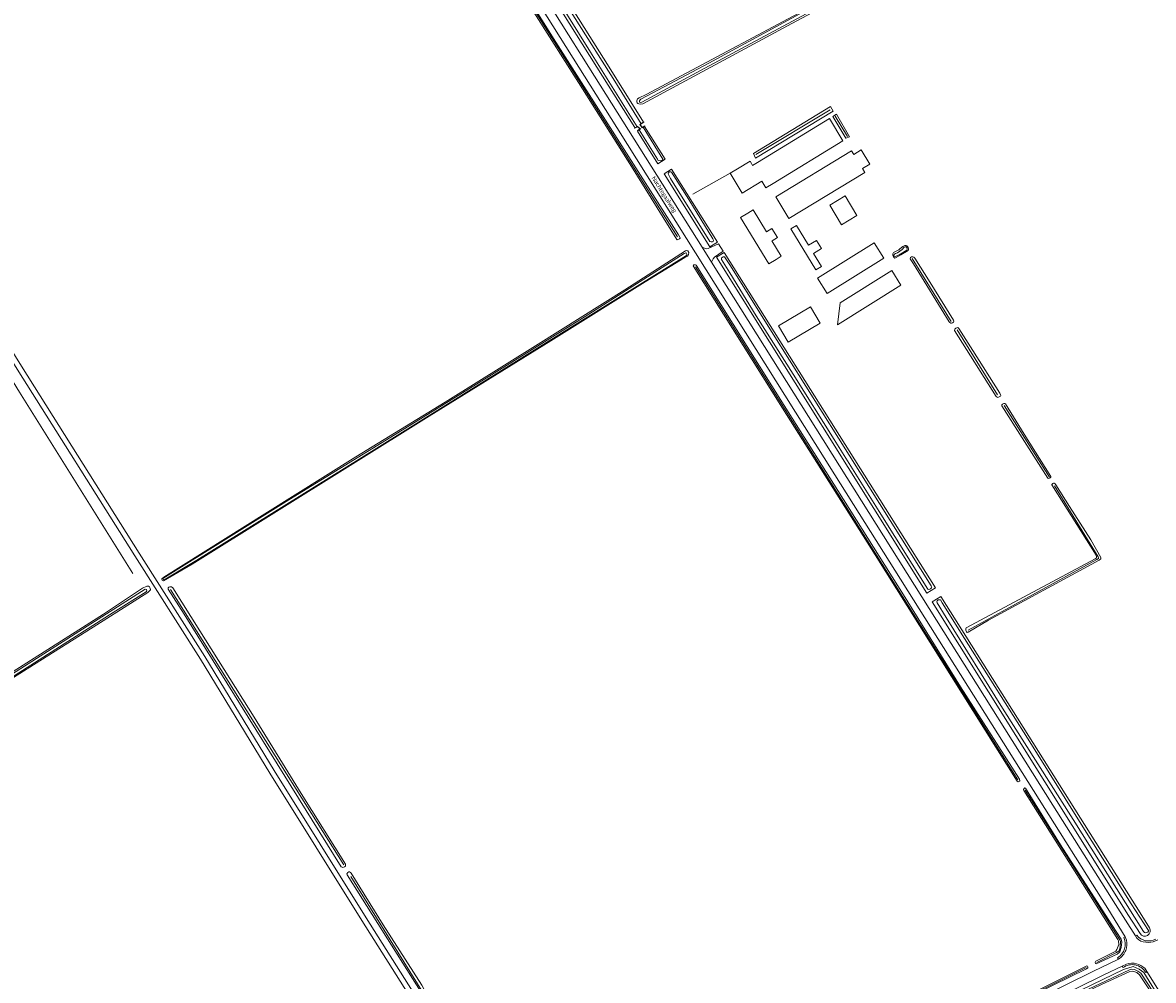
# Model space of a CAD drawing. Extents: x 177628 to 188968, y 384226 to 390673.
# Tile 378 of 393: x 186807 to 187473, y 387462 to 388026. Entities that reach past the tile are written whole.
import ezdxf

# ---------------------------------------------------------------- set-up
doc = ezdxf.new("R2010")
doc.units = 0
for name, color, linetype, lineweight in [('B01_T', 14, 'Continuous', 9), ('B02_T', 14, 'Continuous', 9), ('B03_F', 14, 'Continuous', 9), ('B04_F', 14, 'Continuous', 9), ('B04_T', 14, 'Continuous', 9), ('B11_S', 14, 'Continuous', 9), ('B14_F', 14, 'Continuous', 9), ('T02_F', 253, 'RASTER', 9), ('T07_F', 253, 'Continuous', 9), ('T09_F', 253, 'Continuous', 9), ('T09_T', 253, 'Continuous', 9), ('T22_F', 253, 'Continuous', 9), ('V00_F', 8, 'Continuous', 9), ('V00_T', 8, 'Continuous', 9), ('V06_F', 8, 'Continuous', 9), ('W01_F', 253, 'Continuous', 9), ('Z06', 7, 'Continuous', 9)]:
    doc.layers.add(name, color=color, linetype=linetype, lineweight=lineweight)
doc.styles.add('Legend', font='calibri.ttf')
doc.linetypes.add('RASTER', pattern='A,4,-1,[4,TOPOCAD.SHX,S=0.5,R=0,X=-0.5,Y=0],-1', length=6)

msp = doc.modelspace()

# ---------------------------------------------------------------- linework, layer by layer
at = {"layer": 'B01_T', "linetype": 'Continuous'}
for points in [[(187233.931, 387913.992), (187229.663, 387911.392), (187246.321, 387884.05), (187250.591, 387886.653)], [(187233.931, 387913.992), (187237.016, 387915.871), (187237.068, 387915.786), (187237.196, 387915.864), (187245.049, 387902.97)], [(187248.283, 387897.66), (187248.155, 387897.582), (187253.673, 387888.532), (187250.591, 387886.653)]]:
    msp.add_lwpolyline(points, dxfattribs=at)
at = {"layer": 'B02_T', "linetype": 'Continuous'}
for points in [[(187223.536, 387937.401), (187227.806, 387940.003)], [(187248.889, 387931.384), (187244.619, 387928.782), (187242.168, 387932.804), (187230.622, 387925.77), (187223.536, 387937.401)]]:
    msp.add_lwpolyline(points, dxfattribs=at)
at = {"layer": 'B03_F', "linetype": 'Continuous'}
for points in [[(187308.482, 387896.4), (187314.111, 387887.377), (187280.676, 387866.52), (187275.047, 387875.543), (187308.482, 387896.4)], [(187318.745, 387880.163), (187324.19, 387871.441), (187286.811, 387848.07), (187288.328, 387861.05), (187318.745, 387880.163)], [(187270.948, 387858.606), (187276.601, 387849.046), (187257.704, 387837.873), (187252.051, 387847.433), (187270.948, 387858.606)]]:
    msp.add_lwpolyline(points, dxfattribs=at)
at = {"layer": 'B04_F', "linetype": 'Continuous'}
for points in [[(187172.673, 387967.722), (187172.773, 387967.593)], [(187167.332, 387963.992), (187167.212, 387964.111)], [(187169.123, 387962.473), (187169.033, 387962.603)], [(187173.254, 387965.349), (187173.342, 387965.212)]]:
    msp.add_lwpolyline(points, dxfattribs=at)
at = {"layer": 'B04_T', "linetype": 'Continuous'}
for points in [[(187172.673, 387967.722), (187170.361, 387966.182), (187171.653, 387964.182), (187173.342, 387965.212)], [(187172.773, 387967.593), (187170.584, 387966.135), (187171.699, 387964.399), (187173.254, 387965.349)], [(187169.123, 387962.473), (187170.742, 387963.582), (187168.972, 387964.983), (187167.212, 387964.111)], [(187167.332, 387963.992), (187168.948, 387964.793), (187170.469, 387963.584), (187169.033, 387962.603)]]:
    msp.add_lwpolyline(points, dxfattribs=at)
at = {"layer": 'B11_S', "linetype": 'Continuous'}
msp.add_lwpolyline([(187248.283, 387897.66), (187251.372, 387899.542), (187248.138, 387904.852), (187245.049, 387902.97)], dxfattribs=at)
at = {"layer": 'B14_F', "linetype": 'Continuous'}
for points in [[(187239.68, 387943.815), (187282.026, 387969.619), (187290.044, 387956.462), (187248.889, 387931.384)], [(187296.399, 387948.509), (187295.096, 387950.649), (187250.385, 387923.436), (187258.114, 387910.738), (187302.825, 387937.951), (187301.497, 387940.133), (187305.89, 387942.807), (187300.792, 387951.182), (187296.399, 387948.509)], [(187227.806, 387940.003), (187235.279, 387944.557), (187236.099, 387943.211)], [(187239.68, 387943.815), (187236.807, 387941.979), (187236.099, 387943.211)], [(187298.246, 387912.592), (187289.248, 387907.096), (187282.268, 387918.524), (187291.267, 387924.02), (187298.246, 387912.592)], [(187274.11, 387880.559), (187259.389, 387904.688), (187262.576, 387906.632), (187269.68, 387894.986), (187274.378, 387897.853), (187277.348, 387892.984), (187272.651, 387890.118), (187277.297, 387882.503), (187274.11, 387880.559)]]:
    msp.add_lwpolyline(points, dxfattribs=at)
at = {"layer": 'T02_F', "linetype": 'RASTER'}
msp.add_lwpolyline([(187223.536, 387937.401), (187201.566, 387925.11)], dxfattribs=at)
at = {"layer": 'T07_F', "linetype": 'Continuous'}
for points in [[(187192.539, 387899.897), (187129.667, 387999.504), (187065.161, 388101.455)], [(187238.703, 387948.381), (187282.423, 387974.875)], [(187285.474, 387971.008), (187292.659, 387959.049)], [(186735.515, 387919.943), (186761.491, 387878.51), (186804.832, 387808.364), (186871.595, 387701.563)], [(187353.749, 387849.984), (187330.798, 387887.091)], [(187393.162, 387579.845), (187317.539, 387700.248), (187251.703, 387804.776), (187203.09, 387882.352)], [(187381.049, 387806.748), (187357.315, 387845.159)], [(187411.643, 387758.342), (187385.029, 387800.621)], [(187363.719, 387668.165), (187439.65, 387709.721), (187440.506, 387710.434), (187440.65, 387710.822), (187440.496, 387711.396), (187414.651, 387753.167)], [(186995.824, 387529.759), (186946.394, 387608.45), (186893.751, 387692.166)], [(187439.601, 387472.2), (187451.254, 387478.14), (187452.685, 387479.059), (187453.371, 387481.223), (187453.637, 387484.693), (187453.171, 387485.714), (187397.433, 387573.775)], [(187042.774, 387453.989), (187000.037, 387523.046)], [(187226.524, 387366.76), (187334.262, 387419.94), (187433.363, 387469.263)], [(187476.35, 387449.503), (187465.621, 387466.072), (187463.806, 387467.195), (187461.72, 387468.101), (187459.991, 387468.427), (187458.879, 387468.012), (187417.676, 387448.54)]]:
    msp.add_lwpolyline(points, dxfattribs=at)
at = {"layer": 'T09_F', "linetype": 'Continuous'}
for points in [[(187493.705, 388154.745), (187429.811, 388120.726), (187381.008, 388094.68), (187284.713, 388043.036), (187174.07, 387983.854), (187169.836, 387981.865), (187169.019, 387981.262), (187168.547, 387980.161), (187168.464, 387979.517), (187168.718, 387978.977), (187169.11, 387978.611), (187169.658, 387978.263), (187170.632, 387978.061), (187172.111, 387978.425), (187257.409, 388024.254), (187395.335, 388098.149), (187482.975, 388145.539)], [(187075.061, 388084.852), (187064.496, 388101.396), (187064.212, 388101.999), (187064.567, 388102.449), (187065.309, 388102.797), (187065.628, 388102.721), (187066.277, 388102.063), (187078.554, 388082.305), (187120.91, 388014.645), (187193.19, 387901.218), (187193.89, 387899.848), (187194.102, 387899.156), (187193.772, 387898.774), (187192.384, 387898.235), (187192.046, 387898.473), (187165.418, 387941.317), (187134.123, 387990.968), (187109.226, 388030.192), (187075.061, 388084.852)], [(186798.874, 387642.379), (186854.249, 387677.596), (186877.227, 387692.874), (186879.825, 387694.094), (186880.794, 387694.07), (186881.413, 387693.643), (186881.807, 387692.931), (186881.974, 387691.812), (186881.354, 387691.222), (186880.413, 387690.421), (186850.312, 387671.2), (186767.507, 387618.974), (186732.019, 387596.446), (186710.959, 387583.325), (186709.341, 387582.566), (186708.055, 387582.501), (186706.854, 387582.894), (186705.805, 387583.598), (186704.607, 387585.129), (186662.594, 387651.791), (186622.95, 387714.3), (186553.858, 387824.484), (186497.013, 387916.487), (186443.559, 388002.545)], [(187237.267, 387948.97), (187282.61, 387976.76), (187284.213, 387974.051), (187238.548, 387946.365), (187237.267, 387948.97)], [(187291.707, 387958.186), (187284.073, 387970.958), (187286.31, 387972.243), (187293.942, 387958.912), (187291.707, 387958.186)], [(187167.341, 387964.312), (187167.408, 387964.208)], [(187168.923, 387962.302), (187169.123, 387962.473)], [(187323.552, 387892.902), (187323.038, 387892.358), (187322.518, 387892.059), (187321.425, 387891.518), (187320.244, 387890.991), (187319.846, 387890.667), (187319.392, 387889.876), (187319.365, 387889.231), (187319.681, 387888.5), (187320.097, 387887.733), (187320.58, 387887.465), (187321.026, 387887.51), (187324.186, 387889.269), (187328.393, 387891.959), (187328.67, 387892.364), (187328.718, 387892.964), (187328.402, 387893.695), (187328.136, 387894.202), (187327.626, 387894.705), (187327.195, 387894.86), (187326.405, 387894.846), (187325.3, 387894.272), (187323.552, 387892.902)], [(187173.547, 387873.442), (187196.906, 387887.693), (187198.393, 387888.505), (187199.012, 387889.475), (187199.183, 387890.8), (187198.701, 387891.705), (187197.926, 387891.908), (187197.28, 387891.717), (187161.56, 387868.718), (187110.355, 387836.636), (187055.617, 387802.556), (187002.942, 387770.349), (186949.292, 387736.723), (186889.775, 387699.323), (186888.697, 387698.364), (186888.642, 387697.999), (186888.86, 387697.535), (186889.653, 387697.172), (186906.601, 387706.998), (187046.177, 387794.218), (187117.83, 387838.675), (187173.547, 387873.442)], [(187341.325, 387873.063), (187332.28, 387887.438), (187331.838, 387887.925), (187331.239, 387888.177), (187330.373, 387888.09), (187329.892, 387887.865), (187329.655, 387887.006), (187331.611, 387883.976), (187352.53, 387849.884), (187352.951, 387849.442), (187353.503, 387849.061), (187353.958, 387849.115), (187354.504, 387849.317), (187355.139, 387849.669), (187355.281, 387850.162), (187355.191, 387850.921), (187341.325, 387873.063)], [(187255.475, 387800.588), (187287.078, 387750.402), (187325.69, 387688.907), (187359.349, 387634.707), (187394.1, 387580.227), (187394.331, 387579.374), (187394.072, 387579.082), (187393.723, 387578.862), (187393.33, 387578.734), (187392.744, 387579.138), (187308.969, 387712.464), (187254.427, 387798.963), (187201.748, 387882.942), (187201.871, 387883.283), (187202.149, 387883.413), (187203.068, 387883.505), (187203.564, 387883.172), (187255.475, 387800.588)], [(187366.611, 387832.965), (187358.396, 387845.915), (187357.674, 387846.43), (187357.067, 387846.359), (187356.478, 387846.135), (187355.881, 387845.588), (187355.775, 387844.791), (187380.204, 387805.838), (187380.949, 387805.388), (187381.293, 387805.336), (187382.101, 387805.662), (187382.803, 387806.098), (187383.05, 387806.481), (187382.411, 387807.728), (187366.611, 387832.965)], [(187395.592, 387781.476), (187383.612, 387800.396), (187383.561, 387800.959), (187383.981, 387801.316), (187384.724, 387801.665), (187385.354, 387801.801), (187385.865, 387801.507), (187396.812, 387783.65), (187412.424, 387758.699), (187412.589, 387758.349), (187412.21, 387757.904), (187411.315, 387757.537), (187410.673, 387757.769), (187395.592, 387781.476)], [(187423.549, 387741.031), (187415.5, 387753.74), (187414.999, 387754.465), (187414.573, 387754.692), (187414.033, 387754.705), (187413.596, 387754.5), (187413.066, 387754.037), (187413.081, 387753.778), (187439.135, 387712.386), (187439.348, 387711.365), (187439.378, 387710.846), (187439.175, 387710.484), (187438.65, 387710.237), (187362.714, 387669.456), (187362.485, 387668.921), (187362.487, 387668.122), (187362.915, 387667.096), (187363.298, 387666.849), (187363.841, 387666.943), (187375.854, 387673.972), (187441.048, 387709.336), (187442.018, 387710.111), (187442.062, 387711.039), (187436.07, 387721.299), (187423.549, 387741.031)], [(186910.985, 387667.731), (186895.107, 387692.986), (186894.323, 387693.693), (186893.36, 387693.694), (186892.711, 387693.389), (186892.381, 387693.007), (186892.457, 387692.364), (186901.878, 387677.603), (186994.322, 387528.709), (186994.933, 387528.374), (186995.32, 387528.272), (186996.293, 387528.73), (186996.853, 387529.105), (186996.974, 387530.294), (186970.841, 387571.843), (186943.1, 387616.937), (186910.985, 387667.731)], [(187418.288, 387541.664), (187397.634, 387574.969), (187397.275, 387575.141), (187396.718, 387574.887), (187396.445, 387574.257), (187396.632, 387573.726), (187451.963, 387485.871), (187452.387, 387484.943), (187452.521, 387482.929), (187451.48, 387479.93), (187450.785, 387478.995), (187439.024, 387473.062), (187438.806, 387472.682), (187438.697, 387472.184), (187438.862, 387471.698), (187439.289, 387471.501), (187451.658, 387477.207), (187452.527, 387477.884), (187453.167, 387478.569), (187453.964, 387481.121), (187454.351, 387484.326), (187453.998, 387485.96), (187446.215, 387497.717), (187418.288, 387541.664)], [(187019.147, 387494.526), (187000.323, 387524.849), (186999.786, 387525.39), (186999.312, 387525.676), (186998.829, 387525.619), (186998.18, 387525.315), (186997.659, 387524.617), (186997.825, 387523.902), (187042.114, 387453.811), (187042.564, 387453.457), (187043.019, 387453.331), (187043.226, 387453.372), (187044.017, 387453.856), (187044.242, 387454.584), (187041.895, 387458.858), (187019.147, 387494.526)], [(187413.89, 387458.833), (187433.548, 387468.597), (187434.248, 387469.029), (187434.407, 387469.663), (187434.216, 387470.081), (187433.743, 387470.257), (187425.846, 387466.425), (187385.76, 387446.376), (187334.743, 387421.277), (187290.607, 387399.041), (187225.796, 387367.304), (187225.585, 387367.152), (187225.891, 387366.114), (187226.478, 387365.933), (187263.672, 387384.213), (187314.646, 387409.404), (187356.438, 387429.897), (187413.89, 387458.833)], [(187477.769, 387449.437), (187467.243, 387466.378), (187464.664, 387468.36), (187460.939, 387470.004), (187455.429, 387468.231), (187418.477, 387450.236), (187417.4, 387449.744), (187416.772, 387449.086), (187417.404, 387447.701), (187417.852, 387447.534), (187442.403, 387459.307), (187459.013, 387466.894), (187460.762, 387467.135), (187463.157, 387466.37), (187464.698, 387465.029), (187475.911, 387448.216), (187476.583, 387447.965)]]:
    msp.add_lwpolyline(points, dxfattribs=at)
at = {"layer": 'T09_T', "linetype": 'Continuous'}
for points in [[(187152.172, 388000), (187075.259, 388122.39), (187070.151, 388119.18), (187144.999, 388000)], [(187144.999, 388000), (187167.341, 387964.312)], [(187152.172, 388000), (187172.43, 387967.56)], [(187173.082, 387965.054), (187185.3, 387945.668), (187181.014, 387942.986), (187168.923, 387962.302)], [(187184.728, 387937.052), (187189.032, 387939.746), (187216.065, 387896.855), (187211.626, 387894.077), (187184.728, 387937.052)], [(187215.499, 387887.889), (187219.957, 387890.68), (187344.51, 387693.06), (187339.443, 387689.867), (187215.499, 387887.889)], [(187465.063, 387489.285), (187458.281, 387500), (187342.626, 387684.781), (187347.709, 387687.984), (187466.189, 387500), (187470.601, 387492.715)]]:
    msp.add_lwpolyline(points, dxfattribs=at)
msp.add_arc((187467.815, 387491.028), 3.257, 212.351412, 31.193189, dxfattribs=at)
at = {"layer": 'T22_F', "linetype": 'Continuous'}
msp.add_lwpolyline([(187219.442, 387891.497), (187216.657, 387895.916)], dxfattribs=at)
at = {"layer": 'V00_F', "linetype": 'Continuous'}
for points in [[(187207.025, 387893.818), (187209.507, 387892.922), (187210.542, 387893.044), (187216.657, 387895.916)], [(187212.598, 387884.954), (187213.482, 387886.946), (187214.342, 387887.956), (187219.442, 387891.497)], [(187456.3, 387487.315), (187457.007, 387485.455)], [(187475.523, 387485.681), (187472.844, 387484.456)], [(187454.589, 387470.062), (187457.107, 387471.25)], [(187467.816, 387468.864), (187469.135, 387466.883)]]:
    msp.add_lwpolyline(points, dxfattribs=at)
at = {"layer": 'V00_F', "linetype": 'Continuous', "extrusion": (0, 0, -1)}
for centre, radius, start, end in [((-187468.531, 387491.257), 6.977, 282.615512, 331.339306), ((-187445.86, 387482.871), 11.442, 166.949911, 197.482329), ((-187469.912, 387495.336), 11.268, 254.920733, 284.941843), ((-187445.43, 387484.541), 12.44, 204.237798, 235.987742), ((-187460.503, 387461.893), 9.954, 70.054505, 104.523367), ((-187460.599, 387461.505), 10.307, 103.464357, 134.442672)]:
    msp.add_arc(centre, radius, start, end, dxfattribs=at)
at = {"layer": 'V00_T', "linetype": 'Continuous'}
for points in [[(186959.528, 388278.225), (187069.712, 388102.813), (187134.393, 388000)], [(187009.284, 388208.697), (187075.103, 388103.943), (187140.36, 388000)], [(187456.3, 387487.315), (187446.088, 387504.089), (187402.244, 387573.631), (187285.273, 387759.763), (187156.782, 387964.412), (187134.393, 388000)], [(187207.025, 387893.818), (187140.36, 388000)], [(187212.598, 387884.954), (187207.025, 387893.818)], [(187462.409, 387487.911), (187450.578, 387506.373), (187413.623, 387564.929), (187349.482, 387667.222), (187212.598, 387884.954)], [(187455.516, 387486.904), (187456.3, 387487.315)], [(187463.181, 387488.433), (187462.409, 387487.911)], [(187198.989, 387348.846), (187358.203, 387427.874), (187437.263, 387466.891), (187452.389, 387474.229)], [(187452.389, 387474.229), (187451.894, 387475.094)], [(187454.589, 387470.062), (187443.66, 387465), (187412.712, 387449.653), (187362.874, 387425.121)], [(187455.052, 387469.249), (187454.589, 387470.062)], [(187469.135, 387466.883), (187468.403, 387466.434)], [(187884.51, 386802.061), (187884.124, 386802.844), (187862.722, 386838.057), (187847.693, 386862.181), (187761.37, 386999.998), (187649.702, 387178.503), (187535.483, 387361.314), (187492.7, 387429.343), (187479.37, 387450.647), (187469.135, 387466.883)]]:
    msp.add_lwpolyline(points, dxfattribs=at)
for centre, radius, start, end in [((187470.078, 387493.498), 8.557, 216.2939, 299.924129), ((187447.109, 387483.022), 9.26, 301.115167, 24.784406), ((187460.455, 387461.805), 9.198, 30.218421, 125.969228)]:
    msp.add_arc(centre, radius, start, end, dxfattribs=at)
at = {"layer": 'V06_F', "linetype": 'Continuous'}
for points in [[(186700.67, 387992.89), (186737.846, 387933.246), (186806.028, 387823.643), (186875.216, 387713.533), (186914.06, 387652.595), (186954.839, 387585.424), (187009.016, 387498.618), (187066.008, 387408.392), (187080.183, 387385.844), (187081.324, 387385.187), (187082.507, 387385.055), (187083.33, 387385.094), (187084.811, 387385.658), (187086.586, 387386.495)], [(187117.672, 387319.617), (187063.47, 387406.794), (187006.476, 387497.022), (186952.285, 387583.852), (186911.512, 387651.011), (186872.682, 387711.929), (186803.484, 387822.053), (186735.302, 387931.654), (186708.935, 387972.91), (186707.797, 387973.781), (186705.996, 387974.865), (186704.202, 387975.123), (186702.2, 387974.167), (186700.95, 387973.344)]]:
    msp.add_lwpolyline(points, dxfattribs=at)
at = {"layer": 'W01_F', "linetype": 'Continuous'}
for points in [[(187345.257, 388074.553), (187327.272, 388064.684), (187271.423, 388035.049), (187210.913, 388002.345), (187170.989, 387981.178), (187170.485, 387980.612), (187170.117, 387980.109), (187170.066, 387979.865), (187170.188, 387979.373), (187170.826, 387979.068), (187171.565, 387979.25), (187211.172, 388000.669), (187290.371, 388043.428), (187375.3, 388088.944), (187460.468, 388134.638), (187562.403, 388189.433), (187562.751, 388189.72), (187562.836, 388189.983), (187562.681, 388190.288), (187562.393, 388190.636), (187562.153, 388190.677), (187500.548, 388157.442), (187415.62, 388111.926), (187345.257, 388074.553)], [(187171.06, 387966.647), (187155.543, 387991.744), (187132.252, 388028.689), (187105.669, 388071.036), (187081.878, 388109.101), (187077.959, 388114.803), (187075.214, 388119.17), (187074.171, 388119.801), (187073.914, 388119.894), (187073.348, 388119.735), (187072.839, 388119.229), (187072.645, 388118.391), (187079.275, 388108.591), (187114.317, 388052.264), (187141.271, 388008.841), (187168.73, 387964.863)], [(187172.329, 387964.594), (187183.945, 387945.693), (187183.631, 387945.225), (187182.952, 387944.853), (187182.299, 387944.653), (187181.441, 387944.89), (187181.017, 387945.224), (187180.662, 387945.752), (187169.893, 387963)], [(187199.161, 387921.942), (187188.994, 387938.138), (187188.632, 387938.341), (187188.156, 387938.332), (187187.59, 387938.173), (187187.212, 387937.728), (187187.003, 387937.15), (187188.317, 387934.352), (187211.58, 387897.199), (187212.331, 387896.965), (187213.086, 387896.946), (187213.611, 387897.192), (187213.758, 387897.902), (187213.391, 387898.797), (187199.161, 387921.942)], [(187323.449, 387891.466), (187322.109, 387890.57), (187320.975, 387890.144), (187320.404, 387889.769), (187320.136, 387889.43), (187320.02, 387889.109), (187320.077, 387888.762), (187320.241, 387888.412), (187320.583, 387888.252), (187320.909, 387888.352), (187323.095, 387889.379), (187327.611, 387892.033), (187327.882, 387892.48), (187327.795, 387893.347), (187327.292, 387893.964), (187326.775, 387894.042), (187325.991, 387893.78), (187324.859, 387892.555), (187323.449, 387891.466)], [(187006.433, 387769.804), (187102.365, 387829.705), (187197.851, 387889.041), (187198.044, 387889.576), (187197.702, 387890.305), (187197.526, 387890.489), (187196.545, 387890.117), (187138.048, 387852.954), (187074.013, 387813.19), (187023.512, 387781.916), (186963.541, 387744.86), (186890.762, 387699.478), (186889.334, 387698.541), (186889.394, 387698.035), (186890.071, 387697.731), (186909.194, 387709.467), (187006.433, 387769.804)], [(187223.291, 387878.74), (187218.451, 387886.659), (187218.357, 387887.201), (187218.472, 387887.522), (187218.804, 387887.838), (187219.481, 387888.103), (187220.128, 387888.087), (187223.718, 387882.942), (187248.955, 387842.608), (187287.42, 387781.378), (187342.013, 387694.212), (187342.318, 387693.449), (187342.223, 387693.084), (187341.978, 387692.809), (187341.561, 387692.56), (187341.124, 387692.355), (187340.427, 387692.134), (187340.001, 387692.361), (187311.287, 387738.053), (187284.872, 387780.555), (187260.774, 387818.917), (187238.895, 387853.464), (187223.291, 387878.74)], [(186798.551, 387641.017), (186878.766, 387692.282), (186879.537, 387692.004), (186879.808, 387691.277), (186879.42, 387690.739), (186859.931, 387678.457), (186789.368, 387633.582)], [(187361.651, 387663.253), (187348.56, 387684.325), (187347.434, 387685.979), (187346.642, 387686.093), (187346.033, 387685.921), (187345.477, 387685.403), (187345.35, 387684.869), (187345.519, 387684.153), (187350.881, 387675.655), (187384.062, 387622.117), (187425.773, 387556.505), (187467.171, 387490.538), (187467.709, 387489.938), (187468.068, 387489.732), (187468.999, 387489.893), (187469.699, 387490.213), (187470.128, 387490.779), (187470.056, 387491.169), (187459.891, 387506.938), (187431.319, 387552.165), (187401.055, 387600.704), (187361.651, 387663.253)]]:
    msp.add_lwpolyline(points, dxfattribs=at)

# ---------------------------------------------------------------- texts
at = {"layer": 'Z06', "linetype": 'Continuous', "style": 'Legend'}
msp.add_text('Nachtegaalweg', height=2.5, rotation=302.211897, dxfattribs=at).set_placement((187177.142, 387934.624))

doc.saveas('drawing.dxf')
